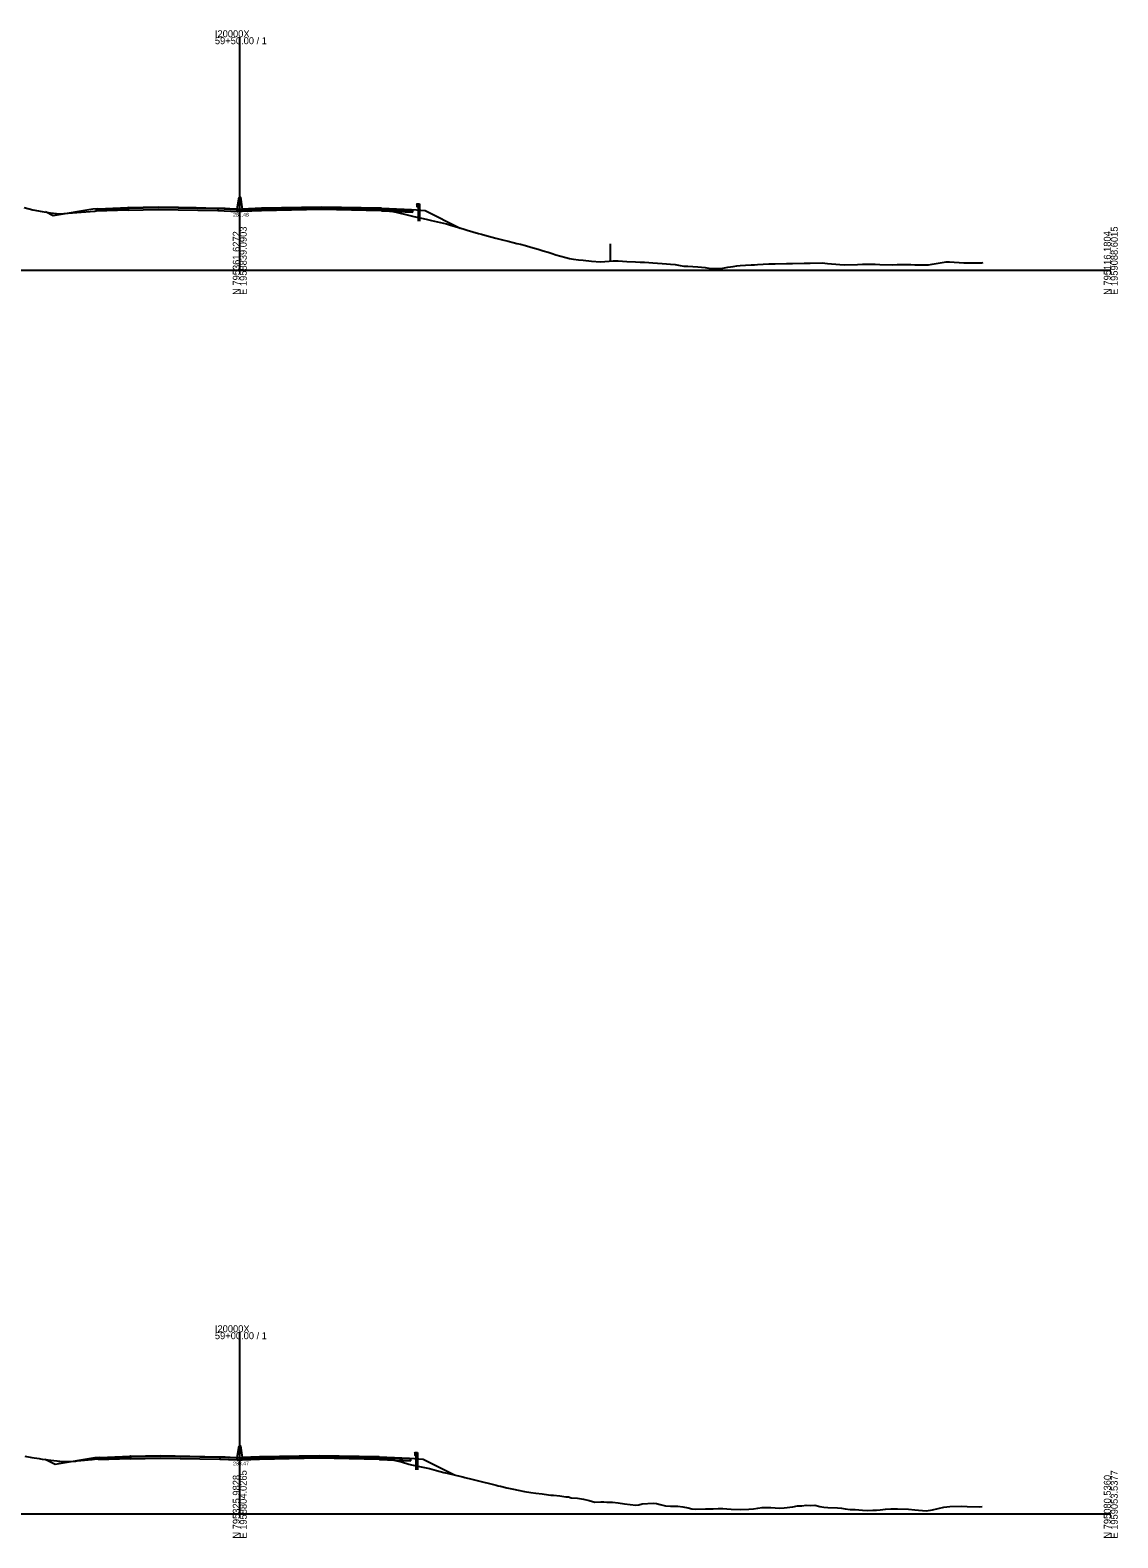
# Model space of a CAD drawing. Extents: x -4026 to 9638, y -10 to 19609.
# Drawn here: x -1734 to -1297, y 8990 to 9596 of the extents above; entities that cross this region are included whole.
import ezdxf

# ---------------------------------------------------------------- set-up
doc = ezdxf.new("R2010")
doc.units = 0
for name, color, linetype in [('RD_EX_Fence_Other', 7, 'Continuous'), ('RD_GPK_XS_Cell', 7, 'Continuous'), ('RD_XS_Base', 7, 'Continuous'), ('RD_XS_ExGround', 7, 'Continuous'), ('RD_XS_GR', 7, 'Continuous'), ('RD_XS_Greenside', 7, 'Continuous'), ('RD_XS_MedBWall', 7, 'Continuous'), ('RD_XS_Pave', 7, 'Continuous'), ('RD_XS_PaveOvlay', 7, 'Continuous'), ('RD_XS_TieSlope', 7, 'Continuous'), ('RD_XS_TX_Elev_EX', 7, 'Continuous')]:
    doc.layers.add(name, color=color, linetype=linetype)

msp = doc.modelspace()

# ---------------------------------------------------------------- linework, layer by layer
at = {"layer": 'RD_EX_Fence_Other'}
msp.add_line((-1501.21, 9510.55), (-1501.21, 9503.55), dxfattribs=at)
at = {"layer": 'RD_GPK_XS_Cell'}
for p, q in [((-1650, 9500), (-1650, 9593.58)), ((-2000, 9500), (-1650, 9500)), ((-1650, 9500), (-1300, 9500)), ((-1650, 9000), (-1650, 9072.97)), ((-2000, 9000), (-1650, 9000)), ((-1650, 9000), (-1300, 9000))]:
    msp.add_line(p, q, dxfattribs=at)
at = {"layer": 'RD_XS_Base'}
for points in [[(-1707.54, 9524.29), (-1707.04, 9524.31), (-1695.04, 9524.78)], [(-1707.54, 9523.62), (-1707.54, 9524.29)], [(-1695.04, 9524.11), (-1707.54, 9523.62)], [(-1695.04, 9524.78), (-1694.79, 9524.79)], [(-1695.04, 9524.11), (-1695.04, 9524.78)], [(-1694.79, 9524.12), (-1695.04, 9524.11)], [(-1658.78, 9524.55), (-1682.79, 9525.04), (-1694.79, 9524.79)], [(-1694.79, 9524.79), (-1694.79, 9524.12)], [(-1694.79, 9524.12), (-1682.79, 9524.37), (-1658.78, 9523.88)], [(-1651, 9524.25), (-1658.78, 9524.55)], [(-1658.78, 9524.55), (-1658.78, 9523.88)], [(-1658.78, 9523.88), (-1651, 9523.58)], [(-1651, 9523.58), (-1651, 9524.25)], [(-1649, 9524.16), (-1641.22, 9524.47)], [(-1649, 9523.49), (-1649, 9524.16)], [(-1641.22, 9523.8), (-1649, 9523.49)], [(-1641.22, 9524.47), (-1617.21, 9524.96), (-1593.21, 9524.47)], [(-1641.22, 9523.8), (-1641.22, 9524.47)], [(-1593.21, 9523.8), (-1617.21, 9524.29), (-1641.22, 9523.8)], [(-1593.21, 9524.47), (-1592.96, 9524.47)], [(-1593.21, 9523.8), (-1593.21, 9524.47)], [(-1592.96, 9523.8), (-1593.21, 9523.8)], [(-1592.96, 9524.47), (-1592.96, 9523.8)], [(-1580.46, 9523.97), (-1580.96, 9523.99), (-1592.96, 9524.47)], [(-1592.96, 9523.8), (-1580.46, 9523.3)], [(-1580.46, 9523.3), (-1580.46, 9523.97)], [(-1706.71, 9022.29), (-1706.21, 9022.31), (-1694.21, 9022.78)], [(-1706.71, 9021.62), (-1706.71, 9022.29)], [(-1694.21, 9022.11), (-1706.71, 9021.62)], [(-1694.21, 9022.78), (-1693.96, 9022.79)], [(-1694.21, 9022.11), (-1694.21, 9022.78)], [(-1693.96, 9022.12), (-1694.21, 9022.11)], [(-1657.95, 9022.55), (-1681.95, 9023.03), (-1693.96, 9022.79)], [(-1693.96, 9022.79), (-1693.96, 9022.12)], [(-1693.96, 9022.12), (-1681.95, 9022.36), (-1657.95, 9021.88)], [(-1651, 9022.28), (-1657.95, 9022.55)], [(-1657.95, 9022.55), (-1657.95, 9021.88)], [(-1657.95, 9021.88), (-1651, 9021.61)], [(-1651, 9021.61), (-1651, 9022.28)], [(-1649, 9022.22), (-1642.05, 9022.5)], [(-1649, 9021.55), (-1649, 9022.22)], [(-1642.05, 9021.83), (-1649, 9021.55)], [(-1642.05, 9022.5), (-1618.05, 9022.98), (-1594.04, 9022.5)], [(-1642.05, 9021.83), (-1642.05, 9022.5)], [(-1594.04, 9021.83), (-1618.05, 9022.31), (-1642.05, 9021.83)], [(-1594.04, 9022.5), (-1593.79, 9022.49)], [(-1594.04, 9021.83), (-1594.04, 9022.5)], [(-1593.79, 9021.82), (-1594.04, 9021.83)], [(-1593.79, 9022.49), (-1593.79, 9021.82)], [(-1581.29, 9022), (-1581.79, 9022.02), (-1593.79, 9022.49)], [(-1593.79, 9021.82), (-1581.29, 9021.33)], [(-1581.29, 9021.33), (-1581.29, 9022)]]:
    msp.add_lwpolyline(points, dxfattribs=at)
at = {"layer": 'RD_XS_ExGround'}
for points in [[(-1736.67, 9525.14), (-1733.13, 9524.18), (-1729.45, 9523.55), (-1726.06, 9523.05), (-1722.44, 9522.65), (-1718.99, 9522.81), (-1715.42, 9523.13), (-1711.79, 9523.42), (-1708.21, 9523.7), (-1707.77, 9523.74), (-1700.32, 9524.54), (-1699.86, 9524.59), (-1690.61, 9525.07), (-1679.33, 9525.31), (-1674.61, 9525.22), (-1667.53, 9525.09), (-1659.62, 9524.92), (-1655.89, 9524.84), (-1652.06, 9524.57), (-1650.92, 9524.48), (-1650, 9524.48), (-1649.54, 9524.48), (-1646.94, 9524.49), (-1641.3, 9524.79), (-1639.77, 9524.82), (-1629.73, 9525.05), (-1623.51, 9525.15), (-1618.34, 9525.24), (-1615.25, 9525.17), (-1606.37, 9524.95), (-1602.75, 9524.81), (-1598.49, 9524.65), (-1597.62, 9524.6), (-1596.11, 9524.51), (-1591.71, 9524.23), (-1589.18, 9523.72), (-1587.15, 9523.26), (-1582.16, 9522.07), (-1580.02, 9521.55), (-1575.15, 9520.39), (-1572.89, 9519.88), (-1570.49, 9519.37), (-1568.14, 9518.79), (-1566.96, 9518.52), (-1565.76, 9518.18), (-1563.42, 9517.49), (-1561.12, 9516.77), (-1559.89, 9516.37), (-1558.63, 9516.03), (-1556.35, 9515.38), (-1554.11, 9514.73), (-1552.81, 9514.35), (-1551.5, 9513.98), (-1547.1, 9512.84), (-1544.37, 9512.18), (-1542.21, 9511.63), (-1540.08, 9511.08), (-1538.67, 9510.71), (-1537.24, 9510.36), (-1535.14, 9509.81), (-1533.07, 9509.25), (-1531.6, 9508.81), (-1530.11, 9508.36), (-1528.06, 9507.74), (-1526.05, 9507.12), (-1524.53, 9506.65), (-1522.98, 9506.14), (-1520.99, 9505.52), (-1519.04, 9505.04), (-1517.46, 9504.6), (-1515.85, 9504.41), (-1513.92, 9504.14), (-1512.03, 9503.92), (-1508.72, 9503.55), (-1505.01, 9503.27), (-1501.59, 9503.5), (-1499.78, 9503.74), (-1498, 9503.68), (-1496.24, 9503.49), (-1494.46, 9503.43), (-1490.99, 9503.33), (-1489.17, 9503.21), (-1487.33, 9503.14), (-1485.64, 9502.98), (-1483.97, 9502.87), (-1482.1, 9502.7), (-1480.2, 9502.58), (-1478.57, 9502.48), (-1476.96, 9502.3), (-1475.03, 9502.2), (-1473.07, 9501.83), (-1471.49, 9501.59), (-1469.94, 9501.56), (-1465.94, 9501.31), (-1464.42, 9501.18), (-1462.93, 9501.05), (-1460.89, 9500.67), (-1458.81, 9500.65), (-1455.92, 9500.74), (-1453.82, 9501.16), (-1451.68, 9501.46), (-1450.28, 9501.65), (-1448.9, 9501.79), (-1446.74, 9501.96), (-1444.55, 9502.06), (-1443.21, 9502.12), (-1441.89, 9502.18), (-1439.67, 9502.32), (-1437.42, 9502.42), (-1436.14, 9502.5), (-1434.88, 9502.5), (-1430.29, 9502.6), (-1427.86, 9502.64), (-1423.16, 9502.69), (-1420.85, 9502.77), (-1416.03, 9502.83), (-1413.83, 9502.67), (-1408.9, 9502.18), (-1406.82, 9502.04), (-1401.77, 9502.21), (-1399.81, 9502.31), (-1394.64, 9502.31), (-1392.79, 9502.27), (-1387.51, 9502.14), (-1385.78, 9502.19), (-1380.38, 9502.2), (-1378.77, 9502.11), (-1373.25, 9502.08), (-1371.75, 9502.32), (-1366.12, 9503.28), (-1364.74, 9503.3), (-1358.99, 9502.88), (-1357.72, 9502.84), (-1351.86, 9502.95), (-1351.28, 9502.96)], [(-1736.38, 9023.1), (-1733.54, 9022.57), (-1730.66, 9022.15), (-1730.01, 9022.06), (-1729.36, 9021.97), (-1723.53, 9021.26), (-1722.94, 9021.19), (-1722.35, 9021.16), (-1719.4, 9021), (-1716.4, 9021.16), (-1715.86, 9021.18), (-1715.33, 9021.24), (-1712.33, 9021.6), (-1709.27, 9021.85), (-1708.79, 9021.89), (-1708.32, 9021.93), (-1705.26, 9022.21), (-1700.41, 9022.58), (-1699.67, 9022.62), (-1690.39, 9023.1), (-1689.86, 9023.11), (-1679.13, 9023.31), (-1671.86, 9023.16), (-1667.48, 9023.07), (-1664.98, 9023.01), (-1655.82, 9022.84), (-1651.85, 9022.55), (-1650.55, 9022.46), (-1650, 9022.47), (-1649.25, 9022.48), (-1646.58, 9022.51), (-1643.88, 9022.65), (-1641.23, 9022.79), (-1633.9, 9022.95), (-1629.8, 9023.04), (-1620.33, 9023.22), (-1618.28, 9023.25), (-1614.3, 9023.16), (-1606.53, 9022.97), (-1602.98, 9022.84), (-1598.37, 9022.64), (-1597.69, 9022.62), (-1592.12, 9022.33), (-1589.09, 9021.81), (-1588.58, 9021.71), (-1588.07, 9021.59), (-1585.05, 9020.8), (-1582.07, 9019.91), (-1580.94, 9019.63), (-1575.06, 9018.48), (-1574.44, 9018.35), (-1573.81, 9018.18), (-1570.9, 9017.4), (-1568.05, 9016.59), (-1567.37, 9016.4), (-1566.68, 9016.26), (-1561.03, 9015.01), (-1560.3, 9014.81), (-1559.55, 9014.62), (-1556.76, 9013.85), (-1554.02, 9013.19), (-1552.42, 9012.79), (-1549.69, 9012.14), (-1547.01, 9011.47), (-1546.15, 9011.24), (-1545.29, 9011.05), (-1542.62, 9010.42), (-1539.99, 9009.88), (-1538.16, 9009.48), (-1535.55, 9008.9), (-1532.98, 9008.57), (-1531.03, 9008.33), (-1528.48, 9007.98), (-1525.96, 9007.66), (-1524.94, 9007.52), (-1523.9, 9007.45), (-1521.4, 9007.23), (-1518.95, 9006.82), (-1517.87, 9006.75), (-1516.77, 9006.45), (-1514.33, 9006.2), (-1511.94, 9005.81), (-1509.64, 9005.29), (-1507.26, 9004.66), (-1504.92, 9004.74), (-1503.73, 9004.74), (-1502.51, 9004.64), (-1500.19, 9004.6), (-1497.91, 9004.41), (-1495.38, 9003.97), (-1490.9, 9003.39), (-1489.58, 9003.58), (-1488.25, 9003.97), (-1483.88, 9004.24), (-1482.51, 9004.05), (-1481.12, 9003.77), (-1478.98, 9003.23), (-1476.87, 9003.05), (-1473.99, 9003.04), (-1471.9, 9002.84), (-1469.85, 9002.39), (-1468.37, 9001.96), (-1466.86, 9001.82), (-1462.84, 9001.94), (-1459.73, 9001.94), (-1457.76, 9002.1), (-1455.83, 9002.04), (-1454.23, 9001.96), (-1452.6, 9001.86), (-1448.81, 9001.68), (-1445.47, 9001.8), (-1443.62, 9001.96), (-1441.8, 9002.26), (-1440.08, 9002.52), (-1438.34, 9002.53), (-1436.55, 9002.47), (-1434.79, 9002.33), (-1433.01, 9002.23), (-1431.21, 9002.31), (-1427.77, 9002.72), (-1425.94, 9003.14), (-1424.08, 9003.19), (-1422.41, 9003.45), (-1420.76, 9003.31), (-1418.87, 9003.38), (-1416.95, 9002.9), (-1415.33, 9002.67), (-1413.75, 9002.56), (-1409.82, 9002.34), (-1408.26, 9002.18), (-1406.73, 9001.96), (-1404.73, 9001.7), (-1402.69, 9001.64), (-1399.72, 9001.5), (-1397.66, 9001.33), (-1395.56, 9001.4), (-1394.12, 9001.47), (-1392.7, 9001.54), (-1390.58, 9001.82), (-1388.43, 9001.92), (-1387.05, 9002), (-1385.69, 9002.03), (-1381.3, 9001.89), (-1378.68, 9001.61), (-1374.17, 9001.2), (-1371.66, 9001.57), (-1367.04, 9002.68), (-1364.65, 9002.95), (-1359.91, 9002.99), (-1357.64, 9002.88), (-1352.78, 9002.82), (-1351.69, 9002.85)]]:
    msp.add_lwpolyline(points, dxfattribs=at)
at = {"layer": 'RD_XS_GR'}
for points in [[(-1578.72, 9526.56), (-1578.96, 9526.26)], [(-1578.96, 9526.26), (-1578.73, 9525.96)], [(-1578.73, 9525.96), (-1578.96, 9525.68)], [(-1578.96, 9525.68), (-1578.72, 9525.38)], [(-1578.72, 9525.38), (-1578.72, 9526.56)], [(-1578.72, 9526.56), (-1578.23, 9526.56)], [(-1578.23, 9525.38), (-1578.72, 9525.38)], [(-1578.23, 9526.56), (-1577.73, 9526.56)], [(-1578.23, 9524.1), (-1578.23, 9526.56)], [(-1578.23, 9526.56), (-1578.23, 9525.38)], [(-1578.23, 9519.6), (-1578.23, 9524.1)], [(-1578.23, 9524.1), (-1577.73, 9524.06)], [(-1577.73, 9524.06), (-1578.23, 9524.1)], [(-1577.73, 9526.56), (-1577.73, 9524.06)], [(-1577.73, 9524.06), (-1577.73, 9519.6)], [(-1579.55, 9024.58), (-1579.79, 9024.28)], [(-1579.79, 9024.28), (-1579.56, 9023.98)], [(-1579.56, 9023.98), (-1579.79, 9023.7)], [(-1579.79, 9023.7), (-1579.55, 9023.4)], [(-1579.55, 9023.4), (-1579.55, 9024.58)], [(-1579.55, 9024.58), (-1579.06, 9024.58)], [(-1579.06, 9023.4), (-1579.55, 9023.4)], [(-1579.06, 9024.58), (-1578.57, 9024.58)], [(-1579.06, 9022.12), (-1579.06, 9024.58)], [(-1579.06, 9024.58), (-1579.06, 9023.4)], [(-1579.06, 9017.62), (-1579.06, 9022.12)], [(-1579.06, 9022.12), (-1578.57, 9022.08)], [(-1578.57, 9022.08), (-1579.06, 9022.12)], [(-1578.57, 9024.58), (-1578.57, 9022.08)], [(-1578.57, 9022.08), (-1578.57, 9017.62)]]:
    msp.add_lwpolyline(points, dxfattribs=at)
at = {"layer": 'RD_XS_Greenside'}
for points in [[(-1709.04, 9524.48), (-1725.04, 9521.82)], [(-1707.04, 9524.64), (-1709.04, 9524.48)], [(-1580.96, 9524.33), (-1578.96, 9524.16)], [(-1578.96, 9524.16), (-1575.46, 9523.87), (-1561.49, 9516.88)], [(-1708.21, 9022.48), (-1724.21, 9019.81)], [(-1706.21, 9022.64), (-1708.21, 9022.48)], [(-1581.79, 9022.35), (-1579.79, 9022.18)], [(-1579.79, 9022.18), (-1576.29, 9021.89), (-1563.72, 9015.6)]]:
    msp.add_lwpolyline(points, dxfattribs=at)
at = {"layer": 'RD_XS_MedBWall'}
for points in [[(-1651, 9524.58), (-1650.25, 9529.25)], [(-1650.25, 9529.25), (-1649.75, 9529.25), (-1649, 9524.49)], [(-1651, 9523.49), (-1651, 9524.25), (-1651, 9524.58)], [(-1649, 9523.49), (-1651, 9523.49)], [(-1649, 9524.49), (-1649, 9524.16), (-1649, 9523.49)], [(-1651, 9022.61), (-1650.25, 9027.28)], [(-1650.25, 9027.28), (-1649.75, 9027.28), (-1649, 9022.55)], [(-1651, 9021.55), (-1651, 9022.28), (-1651, 9022.61)], [(-1649, 9021.55), (-1651, 9021.55)], [(-1649, 9022.55), (-1649, 9022.22), (-1649, 9021.55)]]:
    msp.add_lwpolyline(points, dxfattribs=at)
at = {"layer": 'RD_XS_Pave'}
for points in [[(-1707.04, 9524.48), (-1695.04, 9524.95)], [(-1695.04, 9524.78), (-1707.04, 9524.31)], [(-1707.04, 9524.31), (-1707.04, 9524.48)], [(-1695.04, 9524.95), (-1694.79, 9524.96)], [(-1695.04, 9524.78), (-1695.04, 9524.95)], [(-1694.79, 9524.79), (-1695.04, 9524.78)], [(-1694.79, 9524.96), (-1682.79, 9525.2), (-1658.78, 9524.72)], [(-1658.78, 9524.55), (-1682.79, 9525.04), (-1694.79, 9524.79)], [(-1694.79, 9524.96), (-1694.79, 9524.79)], [(-1658.78, 9524.72), (-1658.78, 9524.55)], [(-1658.78, 9524.72), (-1651, 9524.42)], [(-1651, 9524.25), (-1658.78, 9524.55)], [(-1651, 9524.42), (-1651, 9524.25)], [(-1641.22, 9524.64), (-1649, 9524.33)], [(-1649, 9524.16), (-1641.22, 9524.47)], [(-1649, 9524.33), (-1649, 9524.16)], [(-1593.21, 9524.64), (-1617.21, 9525.12), (-1641.22, 9524.64)], [(-1641.22, 9524.47), (-1617.21, 9524.96), (-1593.21, 9524.47)], [(-1641.22, 9524.64), (-1641.22, 9524.47)], [(-1593.21, 9524.64), (-1592.96, 9524.64)], [(-1593.21, 9524.47), (-1593.21, 9524.64)], [(-1592.96, 9524.47), (-1593.21, 9524.47)], [(-1592.96, 9524.64), (-1592.96, 9524.47)], [(-1580.96, 9524.16), (-1592.96, 9524.64)], [(-1592.96, 9524.47), (-1580.96, 9523.99)], [(-1580.96, 9523.99), (-1580.96, 9524.16)], [(-1706.21, 9022.47), (-1694.21, 9022.95)], [(-1694.21, 9022.78), (-1706.21, 9022.31)], [(-1706.21, 9022.31), (-1706.21, 9022.47)], [(-1694.21, 9022.95), (-1693.96, 9022.96)], [(-1694.21, 9022.78), (-1694.21, 9022.95)], [(-1693.96, 9022.79), (-1694.21, 9022.78)], [(-1693.96, 9022.96), (-1681.95, 9023.2), (-1657.95, 9022.72)], [(-1657.95, 9022.55), (-1681.95, 9023.03), (-1693.96, 9022.79)], [(-1693.96, 9022.96), (-1693.96, 9022.79)], [(-1657.95, 9022.72), (-1657.95, 9022.55)], [(-1657.95, 9022.72), (-1651, 9022.45)], [(-1651, 9022.28), (-1657.95, 9022.55)], [(-1651, 9022.45), (-1651, 9022.28)], [(-1642.05, 9022.67), (-1649, 9022.39)], [(-1649, 9022.22), (-1642.05, 9022.5)], [(-1649, 9022.39), (-1649, 9022.22)], [(-1594.04, 9022.67), (-1618.05, 9023.15), (-1642.05, 9022.67)], [(-1642.05, 9022.5), (-1618.05, 9022.98), (-1594.04, 9022.5)], [(-1642.05, 9022.67), (-1642.05, 9022.5)], [(-1594.04, 9022.67), (-1593.79, 9022.66)], [(-1594.04, 9022.5), (-1594.04, 9022.67)], [(-1593.79, 9022.49), (-1594.04, 9022.5)], [(-1593.79, 9022.66), (-1593.79, 9022.49)], [(-1581.79, 9022.18), (-1593.79, 9022.66)], [(-1593.79, 9022.49), (-1581.79, 9022.02)], [(-1581.79, 9022.02), (-1581.79, 9022.18)]]:
    msp.add_lwpolyline(points, dxfattribs=at)
at = {"layer": 'RD_XS_PaveOvlay'}
for points in [[(-1707.04, 9524.64), (-1695.04, 9525.12)], [(-1695.04, 9524.95), (-1707.04, 9524.48)], [(-1707.04, 9524.48), (-1707.04, 9524.64)], [(-1694.79, 9525.13), (-1695.04, 9525.12)], [(-1695.04, 9525.12), (-1695.04, 9524.95)], [(-1695.04, 9524.95), (-1694.79, 9524.96)], [(-1694.79, 9525.13), (-1682.79, 9525.37), (-1658.78, 9524.89)], [(-1658.78, 9524.72), (-1682.79, 9525.2), (-1694.79, 9524.96)], [(-1694.79, 9524.96), (-1694.79, 9525.13)], [(-1658.78, 9524.89), (-1658.78, 9524.72)], [(-1658.78, 9524.89), (-1651, 9524.58)], [(-1651, 9524.42), (-1658.78, 9524.72)], [(-1651, 9524.58), (-1651, 9524.42)], [(-1641.22, 9524.81), (-1649, 9524.49)], [(-1649, 9524.33), (-1641.22, 9524.64)], [(-1649, 9524.49), (-1649, 9524.33)], [(-1593.21, 9524.81), (-1617.21, 9525.29), (-1641.22, 9524.81)], [(-1641.22, 9524.64), (-1617.21, 9525.12), (-1593.21, 9524.64)], [(-1641.22, 9524.81), (-1641.22, 9524.64)], [(-1593.21, 9524.64), (-1593.21, 9524.81)], [(-1593.21, 9524.81), (-1592.96, 9524.81)], [(-1592.96, 9524.64), (-1593.21, 9524.64)], [(-1592.96, 9524.81), (-1592.96, 9524.64)], [(-1592.96, 9524.81), (-1580.96, 9524.33)], [(-1580.96, 9524.16), (-1592.96, 9524.64)], [(-1580.96, 9524.33), (-1580.96, 9524.16)], [(-1706.21, 9022.64), (-1694.21, 9023.12)], [(-1694.21, 9022.95), (-1706.21, 9022.47)], [(-1706.21, 9022.47), (-1706.21, 9022.64)], [(-1693.96, 9023.13), (-1694.21, 9023.12)], [(-1694.21, 9023.12), (-1694.21, 9022.95)], [(-1694.21, 9022.95), (-1693.96, 9022.96)], [(-1693.96, 9023.13), (-1681.95, 9023.37), (-1657.95, 9022.89)], [(-1657.95, 9022.72), (-1681.95, 9023.2), (-1693.96, 9022.96)], [(-1693.96, 9022.96), (-1693.96, 9023.13)], [(-1657.95, 9022.89), (-1657.95, 9022.72)], [(-1657.95, 9022.89), (-1651, 9022.61)], [(-1651, 9022.45), (-1657.95, 9022.72)], [(-1651, 9022.61), (-1651, 9022.45)], [(-1642.05, 9022.84), (-1649, 9022.55)], [(-1649, 9022.39), (-1642.05, 9022.67)], [(-1649, 9022.55), (-1649, 9022.39)], [(-1594.04, 9022.84), (-1618.05, 9023.32), (-1642.05, 9022.84)], [(-1642.05, 9022.67), (-1618.05, 9023.15), (-1594.04, 9022.67)], [(-1642.05, 9022.84), (-1642.05, 9022.67)], [(-1594.04, 9022.67), (-1594.04, 9022.84)], [(-1594.04, 9022.84), (-1593.79, 9022.83)], [(-1593.79, 9022.66), (-1594.04, 9022.67)], [(-1593.79, 9022.83), (-1593.79, 9022.66)], [(-1593.79, 9022.83), (-1581.79, 9022.35)], [(-1581.79, 9022.18), (-1593.79, 9022.66)], [(-1581.79, 9022.35), (-1581.79, 9022.18)]]:
    msp.add_lwpolyline(points, dxfattribs=at)
at = {"layer": 'RD_XS_TieSlope'}
for points in [[(-1725.04, 9521.82), (-1728.12, 9523.36)], [(-1724.21, 9019.81), (-1728.24, 9021.83)]]:
    msp.add_lwpolyline(points, dxfattribs=at)

# ---------------------------------------------------------------- texts
at = {"layer": 'RD_GPK_XS_Cell'}
for s, p in [('I20000X', (-1660, 9593.58)), ('59+50.00 / 1', (-1660, 9590.78)), ('I20000X', (-1660, 9072.97)), ('59+00.00 / 1', (-1660, 9070.17))]:
    msp.add_text(s, height=2.8, dxfattribs=at).set_placement(p)
for s, p in [('E 1958839.0903', (-1647.2, 9490)), ('E 1959088.6015', (-1297.2, 9490)), ('N 795361.6272', (-1650, 9490)), ('N 795116.1804', (-1300, 9490)), ('N 795325.9828', (-1650, 8990)), ('E 1958804.0265', (-1647.2, 8990)), ('N 795080.5360', (-1300, 8990)), ('E 1959053.5377', (-1297.2, 8990))]:
    msp.add_text(s, height=2.8, rotation=90, dxfattribs=at).set_placement(p)
at = {"layer": 'RD_XS_TX_Elev_EX'}
for s, p in [('281.48', (-1652.69, 9521.48)), ('283.47', (-1652.68, 9019.47))]:
    msp.add_text(s, height=1.5, dxfattribs=at).set_placement(p)

doc.saveas('drawing.dxf')
